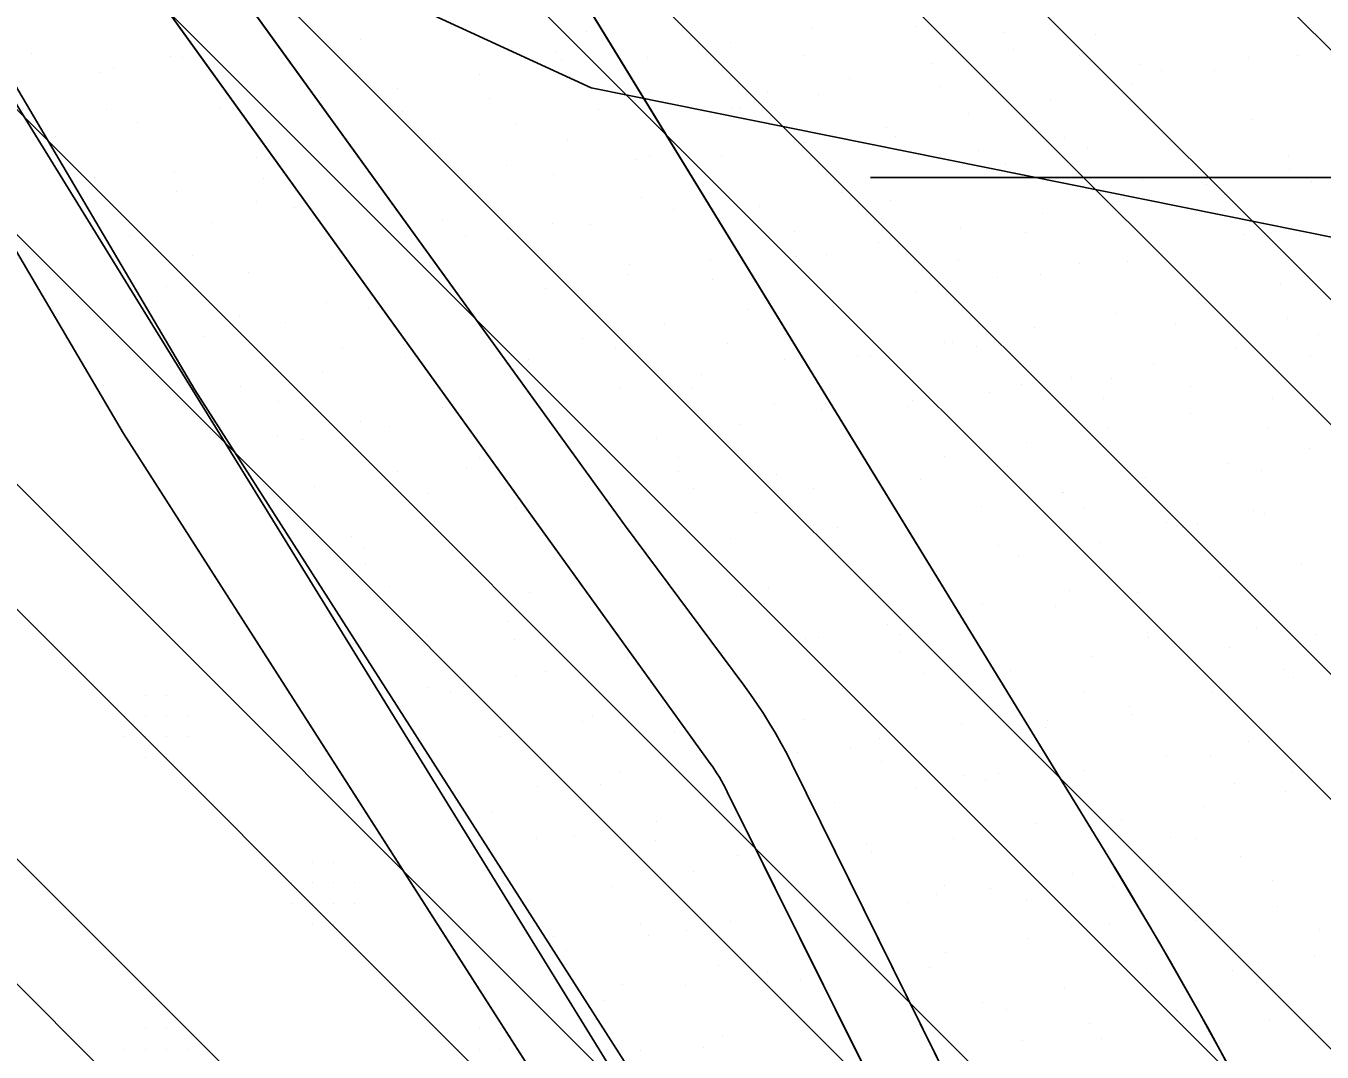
# Model space of a CAD drawing. Extents: x 419109 to 421295, y 4452223 to 4457798.
# Drawn here: x 420930.6 to 421163.6, y 4456099.7 to 4456284.1 of the extents above; entities that cross this region are included whole.
import ezdxf

# ---------------------------------------------------------------- set-up
doc = ezdxf.new("R2010")
doc.units = 0
for name, color, linetype in [('ADAKENARI', 7, 'Continuous'), ('Default', 7, 'Continuous'), ('PL_AYA_BOLGE_PARKI', 7, 'Continuous'), ('PL_AYA_PARK_DINLENME', 7, 'Continuous'), ('PL_T_GUNUBIRLIK', 7, 'Continuous'), ('PL_TA_K_DERE', 7, 'Continuous'), ('SN_TASKIN', 7, 'Continuous'), ('SN_TR_SIVILASMA', 7, 'Continuous'), ('SN_TR_TASKIN', 7, 'Continuous'), ('TR_PARKALANI', 7, 'Continuous'), ('TRFAT_GUNUBİRLİK', 7, 'Continuous')]:
    doc.layers.add(name, color=color, linetype=linetype)

# ---------------------------------------------------------------- blocks, each defined once
blk = doc.blocks.new('POINT_DISPLAY')
at = {"layer": 'Default'}
blk.add_line((0, 0), (0, 0), dxfattribs=at)

msp = doc.modelspace()

# ---------------------------------------------------------------- linework, layer by layer
at = {"layer": 'ADAKENARI'}
for p, q in [((420917.7, 4456473.63), (421125.1, 4456134.88)), ((421053.63, 4456151.54), (420943.98, 4456303.65)), ((420959.73, 4456303.08), (421038.21, 4456194.41)), ((420960.94, 4456218.7), (420924.23, 4456280.99)), ((420948.16, 4456210.85), (420927.08, 4456246.62)), ((421080.66, 4456031.58), (420960.94, 4456218.7)), ((421067.57, 4456024.2), (420948.16, 4456210.85)), ((421038.21, 4456194.41), (421059.65, 4456165.62)), ((421059.65, 4456165.62), (421060.87, 4456163.94)), ((421060.87, 4456163.94), (421062.06, 4456162.23)), ((421062.06, 4456162.23), (421063.2, 4456160.5)), ((421063.2, 4456160.5), (421064.3, 4456158.74)), ((421064.3, 4456158.74), (421065.37, 4456156.96)), ((421065.37, 4456156.96), (421066.39, 4456155.15)), ((421066.39, 4456155.15), (421067.37, 4456153.32)), ((421067.37, 4456153.32), (421068.32, 4456151.47)), ((421054.06, 4456150.93), (421053.63, 4456151.54)), ((421054.47, 4456150.32), (421054.06, 4456150.93)), ((421068.32, 4456151.47), (421097.08, 4456093.28)), ((421054.87, 4456149.69), (421054.47, 4456150.32)), ((421055.26, 4456149.06), (421054.87, 4456149.69)), ((421055.64, 4456148.42), (421055.26, 4456149.06)), ((421056, 4456147.78), (421055.64, 4456148.42)), ((421056.35, 4456147.12), (421056, 4456147.78)), ((421056.69, 4456146.46), (421056.35, 4456147.12)), ((421128.16, 4456002.78), (421056.69, 4456146.46))]:
    msp.add_line(p, q, dxfattribs=at)
msp.add_arc((420434.01, 4455711.76), 810.32, 14.95584, 31.47684, dxfattribs=at)
at = {"layer": 'PL_AYA_BOLGE_PARKI'}
msp.add_lwpolyline([(420862.75, 4456551.08), (420917.7, 4456473.63), (421125.1, 4456134.88)], dxfattribs=at)
msp.add_arc((420434.01, 4455711.76), 810.32, 14.95584, 31.47684, dxfattribs=at)
at = {"layer": 'PL_AYA_PARK_DINLENME'}
for points in [[(421102.32, 4455965.51), (421095.34, 4455982.27), (421088.01, 4455998.87), (421080.33, 4456015.32), (421072.31, 4456031.61), (421063.94, 4456047.72), (421055.24, 4456063.65), (421046.21, 4456079.4), (421036.85, 4456094.95), (421036.85, 4456094.94), (420796.81, 4456484.25)], [(420917.7, 4456473.63), (421125.1, 4456134.88), (421134.31, 4456119.44), (421143.18, 4456103.81), (421151.7, 4456087.99), (421159.87, 4456071.98), (421167.68, 4456055.79), (421175.13, 4456039.43), (421182.22, 4456022.92), (421188.93, 4456006.25), (421195.28, 4455989.43), (421201.25, 4455972.48), (421206.84, 4455955.4)], [(420928.57, 4456341.86), (420932.17, 4456325.07), (420943.98, 4456303.65), (421053.63, 4456151.54), (421054.06, 4456150.93), (421054.47, 4456150.32), (421054.87, 4456149.69), (421055.26, 4456149.06), (421055.64, 4456148.42), (421056, 4456147.78), (421056.35, 4456147.12), (421056.69, 4456146.46), (421128.16, 4456002.78), (421151.46, 4455956.18)], [(421163.49, 4455946.88), (421152.17, 4455978.57), (421123.49, 4456035.93), (421097.08, 4456093.28), (421068.32, 4456151.47), (421067.37, 4456153.32), (421066.39, 4456155.15), (421065.37, 4456156.96), (421064.3, 4456158.74), (421063.2, 4456160.5), (421062.06, 4456162.23), (421060.87, 4456163.94), (421059.65, 4456165.62), (421038.21, 4456194.41), (420959.73, 4456303.08)]]:
    msp.add_lwpolyline(points, dxfattribs=at)
at = {"layer": 'PL_T_GUNUBIRLIK'}
msp.add_lwpolyline([(420881.29, 4455961.37), (420878.41, 4455968.5), (420875.88, 4455975.76), (420863.99, 4456012.86), (420863.47, 4456014.62), (420863.03, 4456016.4), (420862.68, 4456018.2), (420862.4, 4456020.02), (420862.22, 4456021.85), (420862.11, 4456023.68), (420862.1, 4456025.52), (420862.16, 4456027.35), (420873.37, 4456214.97), (420927.08, 4456246.62), (420948.16, 4456210.85), (421067.57, 4456024.2), (421099.86, 4455958.61)], dxfattribs=at)
at = {"layer": 'PL_TA_K_DERE'}
for points in [[(420928.57, 4456341.86), (420932.17, 4456325.07), (420943.98, 4456303.65), (421053.63, 4456151.54), (421054.06, 4456150.93), (421054.47, 4456150.32), (421054.87, 4456149.69), (421055.26, 4456149.06), (421055.64, 4456148.42), (421056, 4456147.78), (421056.35, 4456147.12), (421056.69, 4456146.46), (421128.16, 4456002.78), (421151.46, 4455956.18)], [(421163.49, 4455946.88), (421152.17, 4455978.57), (421123.49, 4456035.93), (421097.08, 4456093.28), (421068.32, 4456151.47), (421067.37, 4456153.32), (421066.39, 4456155.15), (421065.37, 4456156.96), (421064.3, 4456158.74), (421063.2, 4456160.5), (421062.06, 4456162.23), (421060.87, 4456163.94), (421059.65, 4456165.62), (421038.21, 4456194.41), (420959.73, 4456303.08)]]:
    msp.add_lwpolyline(points, dxfattribs=at)
at = {"layer": 'SN_TASKIN'}
msp.add_lwpolyline([(421279.09, 4456215.61), (421195.31, 4456240.09), (421032.23, 4456272.97), (420928.59, 4456320.69), (420834.21, 4456393.35), (420746.64, 4456480.52), (420663.92, 4456586.47), (420574.11, 4456669.5), (420422.96, 4456744.08), (420282.11, 4456812), (420160.8, 4456835.05), (420091.41, 4456837.4), (419960.89, 4456961.81), (419854.4, 4457049.62), (419750.61, 4457217.33), (419705.67, 4457319.89), (419669.27, 4457550.58), (419656.39, 4457729.95), (419636.42, 4457793.06)], dxfattribs=at)
at = {"layer": 'SN_TR_SIVILASMA'}
for p, q in [((421278.58, 4456166.41), (420006.13, 4457438.86)), ((421278.12, 4456121.97), (419993.97, 4457406.12)), ((421277.88, 4456099.75), (419987.89, 4457389.75)), ((421277.42, 4456055.31), (419975.73, 4457357.01)), ((421277.19, 4456033.09), (419969.65, 4457340.64)), ((421276.73, 4455988.66), (419957.49, 4457307.89)), ((421276.49, 4455966.44), (419971.97, 4457270.96)), ((421276.03, 4455922), (420004.05, 4457193.98)), ((421275.8, 4455899.78), (420015.35, 4457160.22)), ((421275.33, 4455855.34), (420037.81, 4457092.87)), ((421275.1, 4455833.12), (420049.03, 4457059.2)), ((421274.64, 4455788.69), (420075.79, 4456987.53)), ((421274.41, 4455766.47), (420135.66, 4456905.22))]:
    msp.add_line(p, q, dxfattribs=at)
at = {"layer": 'SN_TR_TASKIN'}
for p in [(421082.43, 4456256.9), (421111.93, 4456256.9)]:
    msp.add_line(p, (421182.43, 4456256.9), dxfattribs=at)
at = {"layer": 'TRFAT_GUNUBİRLİK'}
for p, q in [((420952.1, 4456163.82), (420952.1, 4456163.82)), ((420955.85, 4456163.82), (420955.85, 4456163.82)), ((420948.35, 4456160.07), (420948.35, 4456160.07)), ((420952.1, 4456160.07), (420952.1, 4456160.07)), ((420955.85, 4456160.07), (420955.85, 4456160.07)), ((420959.6, 4456160.07), (420959.6, 4456160.07)), ((420948.35, 4456156.32), (420948.35, 4456156.32)), ((420952.1, 4456156.32), (420952.1, 4456156.32)), ((420955.85, 4456156.32), (420955.85, 4456156.32)), ((420959.6, 4456156.32), (420959.6, 4456156.32)), ((420952.1, 4456152.57), (420952.1, 4456152.57)), ((420955.85, 4456152.57), (420955.85, 4456152.57)), ((420982.1, 4456133.82), (420982.1, 4456133.82)), ((420985.85, 4456133.82), (420985.85, 4456133.82)), ((420978.35, 4456130.07), (420978.35, 4456130.07)), ((420982.1, 4456130.07), (420982.1, 4456130.07)), ((420985.85, 4456130.07), (420985.85, 4456130.07)), ((420989.6, 4456130.07), (420989.6, 4456130.07)), ((420978.35, 4456126.32), (420978.35, 4456126.32)), ((420982.1, 4456126.32), (420982.1, 4456126.32)), ((420985.85, 4456126.32), (420985.85, 4456126.32)), ((420989.6, 4456126.32), (420989.6, 4456126.32)), ((420982.1, 4456122.57), (420982.1, 4456122.57)), ((420985.85, 4456122.57), (420985.85, 4456122.57)), ((420952.1, 4456103.82), (420952.1, 4456103.82)), ((420955.85, 4456103.82), (420955.85, 4456103.82)), ((421012.1, 4456103.82), (421012.1, 4456103.82)), ((421015.85, 4456103.82), (421015.85, 4456103.82)), ((420948.35, 4456100.07), (420948.35, 4456100.07)), ((420952.1, 4456100.07), (420952.1, 4456100.07)), ((420955.85, 4456100.07), (420955.85, 4456100.07)), ((420959.6, 4456100.07), (420959.6, 4456100.07)), ((421008.35, 4456100.07), (421008.35, 4456100.07)), ((421012.1, 4456100.07), (421012.1, 4456100.07)), ((421015.85, 4456100.07), (421015.85, 4456100.07))]:
    msp.add_line(p, q, dxfattribs=at)

# ---------------------------------------------------------------- block references
at = {"layer": 'TR_PARKALANI', "xscale": 0.1, "yscale": 0.10000000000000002}
for p in [(421071.95, 4456283.74), (421090.46, 4456283.98), (420990.74, 4456281.77), (421031.35, 4456283.17), (421057.18, 4456281.13), (421106.36, 4456282.86), (421122.93, 4456282.57), (420931.65, 4456279.23), (421025.86, 4456279.48), (421070.52, 4456278.9), (421108.16, 4456279.97), (421120, 4456278.77), (421159.13, 4456278.8), (420946.42, 4456276.62), (420956.58, 4456278.68), (420958.81, 4456278.39), (421026.95, 4456278), (421042.41, 4456278.53), (421093.38, 4456277.36), (421130.71, 4456277.18), (421150.42, 4456278.48), (420944.04, 4456275.79), (420990.02, 4456275.52), (421012.17, 4456275.39), (421078.61, 4456274.76), (421134.78, 4456276.16), (421144.36, 4456276.2), (420997.4, 4456272.79), (421042.67, 4456272.1), (421063.84, 4456272.15), (421073.08, 4456271.81), (421094.87, 4456273.22), (421129.59, 4456273.59), (420965.47, 4456269.41), (420983.56, 4456271.29), (421013.97, 4456271), (421049.07, 4456269.55), (421057.44, 4456269.49), (421114.82, 4456270.99), (420945.09, 4456269.04), (420998.33, 4456268.68), (421033.61, 4456269.02), (421059.03, 4456269.25), (421100.04, 4456268.38), (421151.02, 4456267.22), (420950.7, 4456266.81), (421018.83, 4456266.41), (421085.27, 4456265.78), (420935.93, 4456264.2), (421004.06, 4456263.81), (421027.87, 4456263.47), (421070.5, 4456263.18), (421086.99, 4456264.28), (421117.4, 4456264), (421136.25, 4456264.61), (420972.13, 4456260.43), (421042.65, 4456260.87), (421055.73, 4456260.57), (421101.76, 4456261.68), (421121.48, 4456262.01), (421157.65, 4456260.63), (420957.36, 4456257.83), (421016.97, 4456258.97), (421040.27, 4456260.04), (421106.71, 4456259.4), (421157.68, 4456258.24), (420942.95, 4456256.93), (420973.36, 4456256.64), (421025.49, 4456257.43), (421091.93, 4456256.8), (421121.81, 4456256.66), (421131.3, 4456256.47), (421142.91, 4456255.63), (421161.71, 4456256.18), (420942.59, 4456255.22), (420957.72, 4456254.32), (421010.72, 4456254.83), (421041.31, 4456253.29), (421077.16, 4456254.2), (421146.07, 4456253.86), (420972.03, 4456252.48), (420978.79, 4456251.45), (421046.93, 4456251.06), (421062.39, 4456251.59), (421085.98, 4456252.7), (421128.14, 4456253.03), (421146.16, 4456250.98), (420964.02, 4456248.85), (421005.48, 4456249.32), (421025.27, 4456248.7), (421032.15, 4456248.45), (421084.38, 4456249.51), (421113.37, 4456250.42), (420949.25, 4456246.24), (421009.63, 4456246.38), (421068.74, 4456247.19), (421098.59, 4456247.82), (421110.32, 4456247.02), (421149.57, 4456246.65), (421017.38, 4456245.85), (421083.82, 4456245.22), (421134.8, 4456244.05), (420960.54, 4456242.84), (420985.45, 4456242.47), (421053.59, 4456242.08), (421069.05, 4456242.61), (421074.49, 4456243.06), (421098.29, 4456241.98), (421120.03, 4456241.45), (421128.7, 4456241.7), (420970.68, 4456239.87), (421038.82, 4456239.47), (421039.17, 4456241.17), (421113.06, 4456239.38), (420955.91, 4456237.26), (421024.04, 4456236.87), (421053.95, 4456238.57), (421105.25, 4456238.84), (421156.23, 4456237.67), (420954.25, 4456234.63), (421090.48, 4456236.24), (421141.46, 4456235.07), (420984.66, 4456234.34), (420992.11, 4456233.49), (421032.42, 4456232.77), (421060.25, 4456233.1), (421075.71, 4456233.63), (421126.69, 4456232.47), (421142.6, 4456234.17), (420969.02, 4456232.02), (420977.34, 4456230.89), (421045.48, 4456230.49), (421111.91, 4456229.86), (421137.27, 4456230.47), (421157.37, 4456231.56), (420962.57, 4456228.29), (421030.7, 4456227.89), (421162.89, 4456228.69), (420987.48, 4456226.29), (420998.56, 4456226.81), (421015.93, 4456225.28), (421036.57, 4456226.4), (421056.77, 4456227.09), (421095.68, 4456227.21), (421097.14, 4456227.26), (421101.43, 4456226.51), (421148.12, 4456226.09), (420998.78, 4456224.51), (421020.93, 4456224.08), (421020.93, 4456223.13), (421066.91, 4456224.12), (421080.04, 4456224.89), (421082.37, 4456224.65), (421133.35, 4456223.49), (421161.61, 4456224.79), (420984, 4456221.91), (421052.14, 4456221.51), (421118.58, 4456220.88), (421125.78, 4456220.83), (420969.23, 4456219.31), (421037.36, 4456218.91), (421050.47, 4456218.87), (421103.8, 4456218.28), (421109.58, 4456219.68), (421140, 4456219.39), (420975.99, 4456216.65), (421022.59, 4456216.3), (421065.24, 4456216.27), (421089.94, 4456216.86), (421124.36, 4456217.08), (421154.78, 4456217.11), (421005.44, 4456215.53), (421073.57, 4456215.14), (421089.03, 4456215.67), (421140.01, 4456214.51), (420965.55, 4456212.32), (420990.66, 4456212.93), (420995.96, 4456212.04), (421058.8, 4456212.53), (421125.24, 4456211.9), (421153.9, 4456211.87), (420975.89, 4456210.33), (420980.32, 4456209.72), (421044.02, 4456209.93), (421110.46, 4456209.3), (421012.1, 4456206.56), (421029.25, 4456207.32), (421047.87, 4456206.57), (421095.69, 4456206.69), (421161.44, 4456208.13), (421009.86, 4456204.51), (421080.23, 4456206.16), (421106.98, 4456204.91), (421146.67, 4456205.53), (421152.72, 4456204.27), (420997.32, 4456203.95), (421047.87, 4456204.1), (421065.46, 4456203.55), (421091.34, 4456202.59), (421131.9, 4456202.92), (420982.55, 4456201.35), (421002.94, 4456200.09), (421050.69, 4456200.95), (421072.22, 4456200.9), (421116.88, 4456200.31), (421117.12, 4456200.32), (421018.76, 4456197.58), (421035.91, 4456198.34), (421086.89, 4456197.18), (421102.35, 4456197.71), (421120.88, 4456197.38), (421003.98, 4456194.97), (421061.77, 4456196.57), (421151.3, 4456197.09), (421153.33, 4456196.55), (421072.12, 4456194.57), (421076.54, 4456193.97), (421135.66, 4456194.77), (421138.56, 4456193.94), (421141.23, 4456194.63), (420989.21, 4456192.37), (420991.45, 4456190.45), (421057.35, 4456191.97), (421105.39, 4456190.67), (421123.78, 4456191.34), (421007.26, 4456189.74), (421025.42, 4456188.6), (421042.57, 4456189.36), (421109.01, 4456188.73), (420991.62, 4456187.42), (421010.65, 4456185.99), (421078.78, 4456185.59), (421094.24, 4456186.13), (421159.99, 4456187.57), (420995.87, 4456183.39), (421145.22, 4456184.96), (421021.16, 4456182.21), (421059.17, 4456181.8), (421064.01, 4456182.99), (421118.28, 4456182.61), (421130.45, 4456182.36), (421032.08, 4456179.62), (421049.23, 4456180.38), (421063.33, 4456180.38), (421102.64, 4456180.29), (421115.67, 4456179.75), (421017.31, 4456177.01), (421085.44, 4456176.61), (421100.9, 4456177.15), (421002.53, 4456174.41), (421018.39, 4456173.9), (421070.67, 4456174.01), (421073.07, 4456174.27), (421087.67, 4456174.7), (421132.18, 4456175.08), (421132.34, 4456174.11), (421151.88, 4456175.98), (421162.59, 4456174.79), (421087.84, 4456171.67), (421137.11, 4456173.38), (421146.95, 4456172.47), (421038.74, 4456170.64), (421055.89, 4456171.4), (421122.33, 4456170.77), (421018.56, 4456167.44), (421023.97, 4456168.03), (421092.1, 4456167.63), (421107.56, 4456168.17), (421156.68, 4456168.44), (421158.54, 4456167), (421002.92, 4456165.12), (421009.19, 4456165.43), (421077.33, 4456165.03), (421006.9, 4456164.26), (421062.56, 4456162.42), (421120.85, 4456164.47), (421143.77, 4456164.4), (421032.46, 4456159.91), (421045.4, 4456161.66), (421128.99, 4456161.79), (421129.58, 4456160.31), (421030.63, 4456159.05), (421070.47, 4456159.5), (421098.76, 4456158.65), (421113.94, 4456157.99), (421114.22, 4456159.19), (421015.85, 4456156.45), (421047.23, 4456157.3), (421083.99, 4456156.05), (421150.43, 4456155.42), (421069.22, 4456153.44), (421078.78, 4456154.18), (421052.06, 4456152.68), (421084.37, 4456151.97), (421114.78, 4456151.69), (421135.65, 4456152.81), (421143.48, 4456152.78), (421037.29, 4456150.07), (421099.14, 4456149.37), (421103.13, 4456148.5), (421105.42, 4456149.67), (421120.88, 4456150.21), (421158.25, 4456150.17), (421022.52, 4456147.47), (421033.84, 4456147.7), (421090.65, 4456147.07), (421147.79, 4456147.92), (421157.09, 4456146.44), (421007.74, 4456144.86), (421029.86, 4456145.14), (421075.88, 4456144.46), (421142.32, 4456143.83), (421014.22, 4456142.82), (421058.19, 4456142.02), (421043.95, 4456141.09), (421112.08, 4456140.69), (421127.54, 4456141.23), (421022.35, 4456138.06), (421029.18, 4456138.49), (421043.76, 4456137.61), (421081.77, 4456137.2), (421097.31, 4456138.09), (421136.3, 4456138.28), (421140.88, 4456138.01), (421014.4, 4456135.88), (421058.53, 4456135), (421082.54, 4456135.48), (421125.24, 4456135.69), (421148.98, 4456134.85), (421050.61, 4456132.11), (421134.2, 4456132.25), (421095.67, 4456129.67), (421118.74, 4456131.71), (421154.78, 4456130.48), (421035.84, 4456129.51), (421094.23, 4456127.99), (421103.97, 4456129.11), (421126.08, 4456129.38), (421021.06, 4456126.9), (421089.2, 4456126.5), (421110.44, 4456127.06), (421155.64, 4456125.87), (421041.15, 4456122.84), (421057.27, 4456123.13), (421125.4, 4456122.73), (421140.86, 4456123.27), (421025.51, 4456120.52), (421042.5, 4456120.53), (421049.3, 4456121.51), (421118.58, 4456122.31), (421163.24, 4456121.72), (421110.63, 4456120.13), (421027.72, 4456117.92), (421095.86, 4456117.52), (421152.18, 4456115.7), (421162.3, 4456116.89), (421055.06, 4456115.31), (421063.93, 4456114.15), (421093.06, 4456114.9), (421132.06, 4456113.75), (421147.52, 4456114.29), (421037.81, 4456111.87), (421049.16, 4456111.55), (421069.83, 4456112.7), (421117.29, 4456111.15), (421151.75, 4456112.08), (421034.39, 4456108.94), (421102.52, 4456108.55), (421106.97, 4456107.37), (421137.38, 4456107.08), (421070.59, 4456105.17), (421121.74, 4456104.76), (421138.72, 4456104.77), (421154.19, 4456105.31), (421055.82, 4456102.57), (421109.69, 4456101.79), (421123.95, 4456102.17), (421041.05, 4456099.96), (421052.45, 4456100.53)]:
    msp.add_blockref('POINT_DISPLAY', p, dxfattribs=at)

doc.saveas('drawing.dxf')
